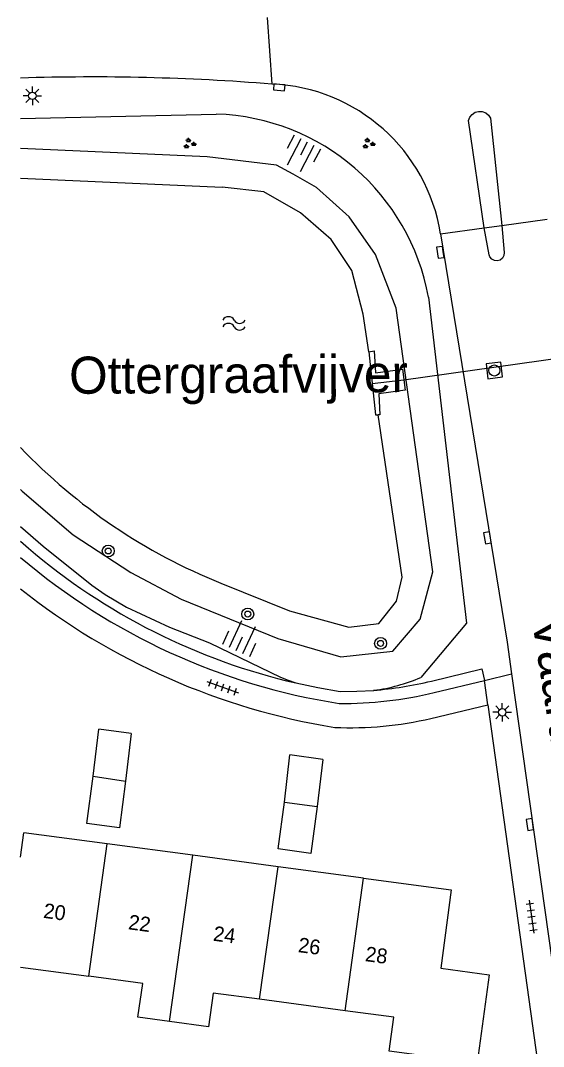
# Model space of a CAD drawing. Extents: x 131000 to 133013, y 393000 to 396501.
# Drawn here: x 131000 to 131035.3, y 394873.1 to 394942.2 of the extents above; entities that cross this region are included whole.
import ezdxf

# ---------------------------------------------------------------- set-up
doc = ezdxf.new("R2010")
doc.units = 0
for name, color, linetype in [('gg-anno-huisnummerreeks BGT', 7, 'Continuous'), ('gg-anno-naam water', 7, 'Continuous'), ('gg-anno-openbare ruimte label', 7, 'Continuous'), ('gg-bbg-bijgebouw', 7, 'Continuous'), ('gg-bbg-gedigitaliseerde bebouwing', 7, 'Continuous'), ('gg-bbg-gedigitaliseerde bijgebouw', 7, 'Continuous'), ('gg-bbg-hoofdgebouw', 7, 'Continuous'), ('gg-bbg-tussenscheiding', 7, 'Continuous'), ('gg-knt-BGT kruinlijn', 7, 'Continuous'), ('gg-knt-verharding', 7, 'Continuous'), ('gg-knt-verharding nz', 7, 'Continuous'), ('gg-kntw-beschoeiing', 7, 'Continuous'), ('gg-kwrk-duiker nz buis', 7, 'Continuous'), ('gg-kwrk-uitstroombak niveau min 01', 7, 'Continuous'), ('gt-grn-groengrens', 7, 'Continuous'), ('gt-grn-weggrens', 7, 'Continuous'), ('gt-symb-boom', 7, 'Continuous'), ('gt-symb-groenvak', 7, 'Continuous'), ('gt-symb-kolk', 7, 'Continuous'), ('gt-symb-lichtmast', 7, 'Continuous'), ('gt-symb-rioolschacht', 7, 'Continuous'), ('gt-symb-talud symbool', 7, 'Continuous'), ('gt-symb-tegel verharding', 7, 'Continuous'), ('gt-symb-watersymbool', 7, 'Continuous')]:
    doc.layers.add(name, color=color, linetype=linetype)

# ---------------------------------------------------------------- blocks, each defined once
blk = doc.blocks.new('gt0-LMAST')
at = {"layer": 'gt-symb-lichtmast'}
for p, q in [((-0.182, 0.173), (-0.447, 0.438)), ((-0.005, 0.246), (-0.005, 0.621)), ((0.172, 0.173), (0.437, 0.438)), ((-0.255, -0.004), (-0.63, -0.004)), ((-0.182, -0.181), (-0.447, -0.446)), ((-0.005, -0.254), (-0.005, -0.629)), ((0.437, -0.446), (0.172, -0.181)), ((0.245, -0.004), (0.62, -0.004))]:
    blk.add_line(p, q, dxfattribs=at)
blk.add_circle((-0.005, -0.004), 0.25, dxfattribs=at)
blk = doc.blocks.new('gt0-GRVAK')
at = {"layer": 'gt-symb-groenvak'}
for p, q in [((-0.11, 0.189), (-0.228, 0.24)), ((-0.182, 0.153), (0.088, 0.153)), ((-0.091, 0.211), (-0.156, 0.322)), ((-0.047, 0.214), (-0.047, 0.393)), ((-0.004, 0.211), (0.061, 0.322)), ((0.015, 0.189), (0.133, 0.24)), ((0.262, -0.052), (0.197, 0.059)), ((0.305, -0.049), (0.305, 0.13)), ((0.349, -0.052), (0.414, 0.059)), ((-0.245, -0.228), (-0.363, -0.177)), ((-0.318, -0.264), (-0.047, -0.264)), ((-0.226, -0.206), (-0.291, -0.095)), ((-0.183, -0.203), (-0.183, -0.024)), ((-0.139, -0.206), (-0.074, -0.095)), ((-0.12, -0.228), (-0.002, -0.177)), ((0.243, -0.074), (0.125, -0.023)), ((0.17, -0.11), (0.441, -0.11)), ((0.368, -0.074), (0.486, -0.023))]:
    blk.add_line(p, q, dxfattribs=at)
blk = doc.blocks.new('gt0-KOLK')
at = {"layer": 'gt-symb-kolk'}
blk.add_lwpolyline([(0, 0), (0.375, 0), (0.375, 0.4), (-0.375, 0.4), (-0.375, 0), (0, 0)], dxfattribs=at)
blk = doc.blocks.new('gt0-BOOM')
at = {"layer": 'gt-symb-boom'}
for radius in [0.4, 0.2]:
    blk.add_circle((0, 0), radius, dxfattribs=at)
blk = doc.blocks.new('gt0-RS')
at = {"layer": 'gt-symb-rioolschacht'}
blk.add_lwpolyline([(-0.5, -0.5), (0.5, -0.5), (0.5, 0.5), (-0.5, 0.5)], close=True, dxfattribs=at)
blk.add_circle((0, 0), 0.375, dxfattribs=at)
blk = doc.blocks.new('gt0-TEG1')
at = {"layer": 'gt-symb-tegel verharding'}
for p, q in [((-1.125, 0), (1.125, 0)), ((-0.9, -0.25), (-0.9, 0.25)), ((-0.45, -0.25), (-0.45, 0.25)), ((0, -0.25), (0, 0.25)), ((0.45, -0.25), (0.45, 0.25)), ((0.9, -0.25), (0.9, 0.25))]:
    blk.add_line(p, q, dxfattribs=at)
blk = doc.blocks.new('gt0-TALUD_1')
at = {"layer": 'gt-symb-talud symbool'}
for p, q in [((-1, -1), (-1, 0)), ((-0.5, -2), (-0.5, 0)), ((0, -1), (0, 0)), ((0.5, -2), (0.5, 0)), ((1, -1), (1, 0))]:
    blk.add_line(p, q, dxfattribs=at)
blk = doc.blocks.new('gt0-WA')
at = {"layer": 'gt-symb-watersymbool'}
for centre, start, end in [((-0.323, 0.022), 28.07249, 151.92751), ((0.427, 0.422), 208.07248, 331.92751), ((-0.323, -0.428), 28.07249, 151.92751), ((0.427, -0.028), 208.07248, 331.92751)]:
    blk.add_arc(centre, 0.425, start, end, dxfattribs=at)

msp = doc.modelspace()

# ---------------------------------------------------------------- linework, layer by layer
at = {"layer": 'gg-bbg-bijgebouw'}
for p, q in [((131007.47, 394894.148), (131005.274, 394894.448)), ((131020.382, 394892.402), (131018.169, 394892.715))]:
    msp.add_line(p, q, dxfattribs=at)
at = {"layer": 'gg-bbg-gedigitaliseerde bebouwing'}
msp.add_line((131000, 394885.826), (131000.219, 394887.468), dxfattribs=at)
at = {"layer": 'gg-bbg-gedigitaliseerde bijgebouw'}
for p, q in [((131004.9, 394891.27), (131005.274, 394894.448)), ((131007.47, 394894.148), (131007.073, 394890.949)), ((131017.8, 394889.52), (131018.169, 394892.715)), ((131020.382, 394892.402), (131020.005, 394889.23))]:
    msp.add_line(p, q, dxfattribs=at)
for points in [[(131007.073, 394890.949), (131006.68, 394887.79), (131004.48, 394888.09), (131004.9, 394891.27)], [(131020.005, 394889.23), (131019.57, 394886.07), (131017.37, 394886.37), (131017.8, 394889.52)]]:
    msp.add_lwpolyline(points, dxfattribs=at)
at = {"layer": 'gg-bbg-hoofdgebouw'}
for p, q in [((131005.848, 394886.716), (131000.219, 394887.468)), ((131011.608, 394885.946), (131005.848, 394886.716)), ((131017.369, 394885.176), (131011.608, 394885.946)), ((131023.13, 394884.407), (131017.369, 394885.176)), ((131000, 394878.404), (131004.6, 394877.784)), ((131021.881, 394875.462), (131016.12, 394876.235))]:
    msp.add_line(p, q, dxfattribs=at)
for points in [[(131023.13, 394884.407), (131029.048, 394883.616), (131028.334, 394878.334), (131031.609, 394877.891), (131030.79, 394871.94), (131024.863, 394872.743), (131025.169, 394875.021), (131021.881, 394875.462)], [(131010.042, 394874.733), (131007.919, 394875.019), (131008.247, 394877.292), (131004.6, 394877.784)], [(131016.12, 394876.235), (131012.987, 394876.655), (131012.681, 394874.377), (131010.042, 394874.733)]]:
    msp.add_lwpolyline(points, dxfattribs=at)
at = {"layer": 'gg-bbg-tussenscheiding'}
for p, q in [((131004.9, 394891.27), (131007.073, 394890.949)), ((131017.8, 394889.52), (131020.005, 394889.23)), ((131004.6, 394877.784), (131005.848, 394886.716)), ((131010.042, 394874.733), (131011.608, 394885.946)), ((131016.12, 394876.235), (131017.369, 394885.176)), ((131021.881, 394875.462), (131023.13, 394884.407))]:
    msp.add_line(p, q, dxfattribs=at)
at = {"layer": 'gg-knt-BGT kruinlijn'}
msp.add_line((131000, 394935.64), (131013.2, 394935.926), dxfattribs=at)
for points in [[(131027.506, 394923.572), (131030.07, 394901.597), (131026.999, 394897.944)], [(131000, 394908.124), (131001.52, 394906.8), (131004.802, 394904.158), (131005.711, 394903.523), (131007.138, 394902.68), (131010.045, 394901.339), (131012.732, 394900.266)], [(131012.732, 394900.266), (131017.527, 394897.962), (131018.041, 394897.752), (131018.566, 394897.566)], [(131018.566, 394897.566), (131020.05, 394897.25), (131021.543, 394896.987), (131022.677, 394897.002), (131023.813, 394897.069)]]:
    msp.add_lwpolyline(points, dxfattribs=at)
for centre, radius, start, end in [((131012.718, 394920.908), 15.026, 10.21381, 88.16144), ((131022.292, 394908.847), 11.876, 277.36077, 293.35328)]:
    msp.add_arc(centre, radius, start, end, dxfattribs=at)
at = {"layer": 'gg-knt-verharding'}
for p, q in [((131016.625, 394942.445), (131016.956, 394937.951)), ((131032.455, 394928.425), (131035.513, 394928.852)), ((131028.324, 394927.849), (131031.262, 394928.259)), ((131031.262, 394928.259), (131032.455, 394928.425)), ((131031.288, 394897.739), (131033.118, 394898.182)), ((131033.118, 394898.182), (131037.403, 394867.607)), ((131027.894, 394896.916), (131031.288, 394897.739)), ((131027.675, 394895.18), (131031.518, 394896.081))]:
    msp.add_line(p, q, dxfattribs=at)
for points in [[(131028.324, 394927.849), (131032.817, 394900.311), (131033.118, 394898.182)], [(131031.518, 394896.081), (131035.104, 394870.246), (131031.024, 394867.3), (131030.363, 394867.167)]]:
    msp.add_lwpolyline(points, dxfattribs=at)
for centre, radius, start, end in [((131004.787, 394784.366), 154.066, 85.46958, 91.78037), ((131016.471, 394925.958), 12.003, 9.06631, 87.68288), ((131028.154, 394939.093), 43.421, 229.57924, 261.15434), ((131028.487, 394939.828), 45.841, 231.57852, 260.8337), ((131021.777, 394922.191), 26.005, 269.33944, 283.60547), ((131022.219, 394918.479), 23.93, 267.52399, 283.18001)]:
    msp.add_arc(centre, radius, start, end, dxfattribs=at)
at = {"layer": 'gg-knt-verharding nz'}
for points in [[(131031.262, 394928.259), (131030.213, 394935.486), (131030.298, 394935.717), (131030.45, 394935.91), (131030.655, 394936.047), (131030.892, 394936.113), (131031.138, 394936.103), (131031.368, 394936.018), (131031.561, 394935.865), (131031.697, 394935.66), (131032.455, 394928.425)], [(131032.455, 394928.425), (131032.62, 394926.585), (131032.598, 394926.385), (131032.501, 394926.208), (131032.343, 394926.083), (131032.149, 394926.029), (131031.95, 394926.053), (131031.774, 394926.152), (131031.651, 394926.312), (131031.607, 394926.444), (131031.262, 394928.259)]]:
    msp.add_lwpolyline(points, dxfattribs=at)
at = {"layer": 'gg-kntw-beschoeiing'}
msp.add_line((131000, 394931.608), (131013.603, 394930.992), dxfattribs=at)
for points in [[(131023.479, 394919.904), (131023.106, 394922.432), (131022.341, 394925.387), (131020.939, 394927.481), (131018.886, 394929.27), (131016.4, 394930.683), (131013.603, 394930.992)], [(131013.505, 394904.298), (131018.135, 394902.437), (131022.146, 394901.319), (131024.158, 394901.587), (131025.362, 394903.08), (131025.726, 394904.697), (131024.109, 394915.641)]]:
    msp.add_lwpolyline(points, dxfattribs=at)
msp.add_arc((131027.872, 394940.059), 38.539, 223.67934, 248.11236, dxfattribs=at)
at = {"layer": 'gg-kwrk-duiker nz buis'}
msp.add_lwpolyline([(131023.711, 394917.771), (131025.843, 394918.013), (131041.332, 394920.192), (131043.658, 394920.185)], dxfattribs=at)
at = {"layer": 'gg-kwrk-uitstroombak niveau min 01'}
for points in [[(131023.479, 394919.904), (131023.85, 394919.958), (131023.929, 394918.485), (131025.753, 394918.723), (131025.933, 394917.303), (131024.158, 394917.066), (131024.236, 394915.644), (131024.109, 394915.641)], [(131023.479, 394919.904), (131023.943, 394915.638), (131024.109, 394915.641)]]:
    msp.add_lwpolyline(points, dxfattribs=at)
at = {"layer": 'gt-grn-groengrens'}
msp.add_line((131000, 394907.132), (131000.528, 394906.656), dxfattribs=at)
for points in [[(131000, 394910.602), (131000.1, 394910.499), (131003.553, 394907.549), (131007.447, 394905.012), (131010.834, 394903.216), (131017.352, 394900.57), (131021.589, 394899.335), (131025.109, 394899.701), (131026.949, 394901.86), (131027.809, 394905.049), (131025.335, 394922.844), (131023.938, 394926.451), (131022.156, 394929.002), (131019.947, 394930.978), (131018.375, 394931.877), (131017.257, 394932.483), (131012.577, 394933.036), (131000, 394933.608)], [(131027.705, 394897.693), (131031.099, 394898.516), (131031.288, 394897.739)]]:
    msp.add_lwpolyline(points, dxfattribs=at)
for centre, radius, start, end in [((131028.162, 394939.05), 42.58, 229.53412, 256.9755), ((131021.777, 394922.215), 25.228, 274.62812, 283.58918)]:
    msp.add_arc(centre, radius, start, end, dxfattribs=at)
at = {"layer": 'gt-grn-weggrens'}
msp.add_line((131031.518, 394896.081), (131031.288, 394897.739), dxfattribs=at)

# ---------------------------------------------------------------- block references
at = {"layer": 'gt-symb-boom'}
for p in [(131005.913, 394906.466), (131015.324, 394902.214), (131024.276, 394900.235)]:
    msp.add_blockref('gt0-BOOM', p, dxfattribs=at)
at = {"layer": 'gt-symb-groenvak'}
for p in [(131011.384, 394933.934), (131023.448, 394933.934)]:
    msp.add_blockref('gt0-GRVAK', p, dxfattribs=at)
at = {"layer": 'gt-symb-kolk'}
for p, rotation in [((131017.464, 394937.932), 175.58371655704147), ((131028.505, 394926.635), 98.74616226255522), ((131031.682, 394907.377), 99.37757912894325), ((131034.545, 394888.055), 98.45426172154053)]:
    msp.add_blockref('gt0-KOLK', p, dxfattribs=dict(at, rotation=rotation))
at = {"layer": 'gt-symb-lichtmast'}
for p in [(131000.804, 394937.164), (131032.487, 394895.59)]:
    msp.add_blockref('gt0-LMAST', p, dxfattribs=at)
at = {"layer": 'gt-symb-rioolschacht', "rotation": 96.83367234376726}
msp.add_blockref('gt0-RS', (131031.954, 394918.639), dxfattribs=at)
at = {"layer": 'gt-symb-talud symbool'}
for p, xscale, yscale, rotation in [((131019.359, 394934.057), 1.0001064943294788, 1.000106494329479, -27.51306118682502), ((131014.523, 394899.741), 1.000012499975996, 1.0000124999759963, 155.22886109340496)]:
    msp.add_blockref('gt0-TALUD_1', p, dxfattribs=dict(at, xscale=xscale, yscale=yscale, rotation=rotation))
at = {"layer": 'gt-symb-tegel verharding'}
for p, rotation in [((131013.634, 394897.281), -19.63070227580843), ((131034.465, 394881.798), -82.0076860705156)]:
    msp.add_blockref('gt0-TEG1', p, dxfattribs=dict(at, rotation=rotation))
at = {"layer": 'gt-symb-watersymbool'}
msp.add_blockref('gt0-WA', (131014.345, 394921.819), dxfattribs=at)

# ---------------------------------------------------------------- texts
at = {"layer": 'gg-anno-huisnummerreeks BGT'}
for s, rotation, p in [('20', 352.3, (131001.5, 394881.734)), ('22', 352.3, (131007.228, 394880.962)), ('24', 352.4, (131012.952, 394880.19)), ('26', 352.4, (131018.677, 394879.422)), ('28', 352.4, (131023.201, 394878.815))]:
    msp.add_text(s, height=1, rotation=rotation, dxfattribs=at).set_placement(p)
at = {"layer": 'gg-anno-naam water'}
msp.add_text('Ottergraafvijver', height=2.5, rotation=0.28648, dxfattribs=at).set_placement((131003.281, 394917.065))
at = {"layer": 'gg-anno-openbare ruimte label'}
msp.add_text('Vaartlaan', height=2.5, rotation=278.9, dxfattribs=at).set_placement((131034.472, 394901.854))

doc.saveas('drawing.dxf')
